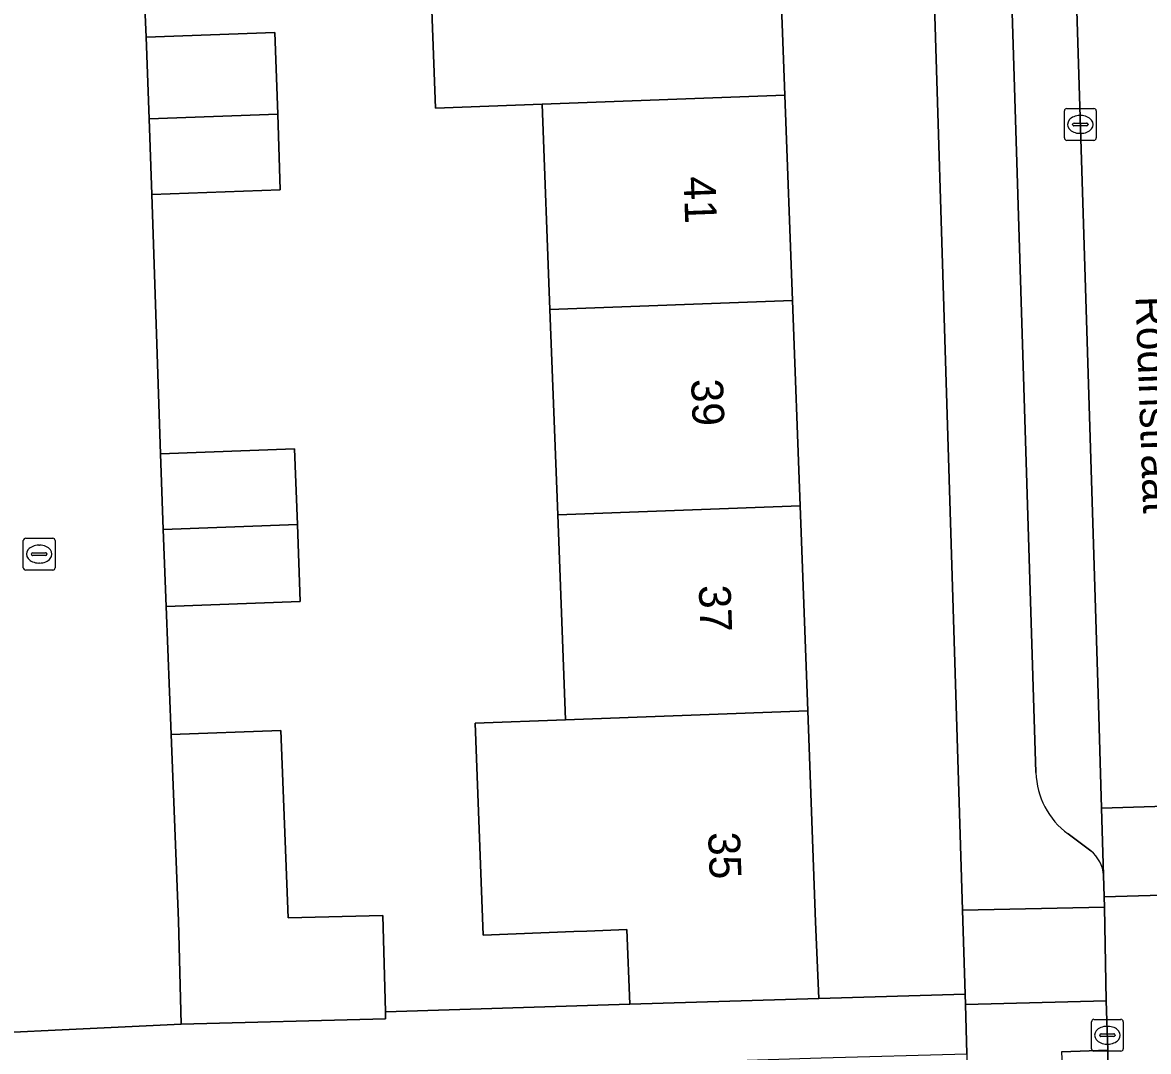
# Model space of a CAD drawing. Extents: x 160554 to 161248, y 385329 to 386506.
# Drawn here: x 160810.5 to 160845.9, y 386089.79 to 386122.13 of the extents above; entities that cross this region are included whole.
import ezdxf

# ---------------------------------------------------------------- set-up
doc = ezdxf.new("R2010")
doc.units = 0
for name, color, linetype in [('IMGEO_Erf', 7, 'Continuous'), ('IMGEO_Kolk', 7, 'Continuous'), ('IMGEO_Openbare_ruimte_label', 7, 'Continuous'), ('IMGEO_Pand', 7, 'Continuous'), ('IMGEO_Pand_nummerreeks', 7, 'Continuous'), ('IMGEO_Parkeervlak_open', 7, 'Continuous'), ('IMGEO_Rijbaan_lokaal_open', 7, 'Continuous'), ('IMGEO_Voetpad_open', 7, 'Continuous')]:
    doc.layers.add(name, color=color, linetype=linetype)

msp = doc.modelspace()

# ---------------------------------------------------------------- linework, layer by layer
at = {"layer": 'IMGEO_Erf'}
for points in [[(160834.231, 386126.294), (160834.471, 386119.845), (160834.711, 386113.396), (160834.951, 386106.944), (160835.191, 386100.494), (160835.437, 386093.868), (160835.537, 386091.451), (160840.135, 386091.59), (160840.051, 386094.232), (160838.619, 386140.638)], [(160814.029, 386129.668), (160814.393, 386121.674), (160818.435, 386121.815), (160818.524, 386119.253), (160818.607, 386116.87), (160814.566, 386116.729), (160814.836, 386108.577), (160819.053, 386108.737), (160819.143, 386106.358), (160819.235, 386103.934), (160815.018, 386103.774), (160815.176, 386099.751), (160818.624, 386099.879), (160818.854, 386093.984), (160821.833, 386094.06), (160821.911, 386091.039), (160829.6, 386091.271), (160829.503, 386093.624), (160828.248, 386093.573), (160827.838, 386093.556), (160824.984, 386093.44), (160824.737, 386100.106), (160827.57, 386100.211), (160827.327, 386106.661), (160827.084, 386113.112), (160826.84, 386119.562)], [(160826.84, 386119.562), (160823.485, 386119.437), (160823.242, 386125.887)]]:
    msp.add_lwpolyline(points, dxfattribs=at)
at = {"layer": 'IMGEO_Kolk'}
for p, q in [((160843.258, 386118.504), (160843.258, 386119.356)), ((160843.333, 386119.43), (160844.185, 386119.43)), ((160844.259, 386119.356), (160844.259, 386118.504)), ((160843.517, 386118.924), (160843.517, 386118.936)), ((160843.955, 386118.887), (160843.557, 386118.887)), ((160843.56, 386118.973), (160843.958, 386118.973)), ((160843.746, 386119.21), (160843.771, 386119.21)), ((160844.001, 386118.936), (160844.001, 386118.924)), ((160843.769, 386118.65), (160843.744, 386118.65)), ((160844.185, 386118.43), (160843.333, 386118.43)), ((160810.527, 386104.996), (160810.527, 386105.848)), ((160810.602, 386105.922), (160811.454, 386105.922)), ((160811.528, 386105.848), (160811.528, 386104.996)), ((160810.786, 386105.416), (160810.786, 386105.428)), ((160810.829, 386105.465), (160811.227, 386105.465)), ((160811.015, 386105.702), (160811.04, 386105.702)), ((160811.27, 386105.428), (160811.27, 386105.416)), ((160811.224, 386105.379), (160810.826, 386105.379)), ((160811.038, 386105.142), (160811.013, 386105.142)), ((160811.454, 386104.922), (160810.602, 386104.922)), ((160844.109, 386089.872), (160844.109, 386090.724)), ((160844.184, 386090.798), (160845.036, 386090.798)), ((160844.597, 386090.578), (160844.622, 386090.578)), ((160845.11, 386090.724), (160845.11, 386089.872)), ((160844.368, 386090.292), (160844.368, 386090.304)), ((160844.806, 386090.255), (160844.408, 386090.255)), ((160844.411, 386090.341), (160844.809, 386090.341)), ((160844.852, 386090.304), (160844.852, 386090.292)), ((160844.62, 386090.018), (160844.595, 386090.018)), ((160845.036, 386089.798), (160844.184, 386089.798))]:
    msp.add_line(p, q, dxfattribs=at)
for points in [[(160843.258, 386118.504), (160843.258, 386119.356)], [(160843.333, 386119.43), (160844.185, 386119.43)], [(160844.259, 386119.356), (160844.259, 386118.504)], [(160844.185, 386118.43), (160843.333, 386118.43)], [(160810.527, 386104.996), (160810.527, 386105.848)], [(160810.602, 386105.922), (160811.454, 386105.922)], [(160811.528, 386105.848), (160811.528, 386104.996)], [(160811.454, 386104.922), (160810.602, 386104.922)], [(160844.109, 386089.872), (160844.109, 386090.724)], [(160844.184, 386090.798), (160845.036, 386090.798)], [(160845.11, 386090.724), (160845.11, 386089.872)], [(160845.036, 386089.798), (160844.184, 386089.798)]]:
    msp.add_lwpolyline(points, dxfattribs=at)
for centre, radius, start, end in [((160843.335, 386119.354), 0.0765, 91.552, 178.448), ((160843.335, 386119.354), 0.0765, 91.552, 178.448), ((160844.183, 386119.354), 0.0765, 1.552, 88.448), ((160844.183, 386119.354), 0.0765, 1.552, 88.448), ((160843.557, 386118.933), 0.0403, 85.8775, 175.7526), ((160843.554, 386118.923), 0.0366, 178.938, 274.7102), ((160843.958, 386118.93), 0.043, 264.8664, 352.4533), ((160843.962, 386118.935), 0.0386, 1.7309, 96.639), ((160843.335, 386118.506), 0.0765, 181.552, 268.448), ((160843.335, 386118.506), 0.0765, 181.552, 268.448), ((160844.183, 386118.506), 0.0765, 271.552, 358.448), ((160844.183, 386118.506), 0.0765, 271.552, 358.448), ((160810.604, 386105.846), 0.0765, 91.552, 178.448), ((160810.604, 386105.846), 0.0765, 91.552, 178.448), ((160811.452, 386105.846), 0.0765, 1.552, 88.448), ((160811.452, 386105.846), 0.0765, 1.552, 88.448), ((160810.826, 386105.425), 0.0403, 85.8775, 175.7526), ((160811.231, 386105.427), 0.0386, 1.7309, 96.639), ((160810.823, 386105.415), 0.0366, 178.938, 274.7102), ((160811.227, 386105.422), 0.043, 264.8664, 352.4533), ((160810.604, 386104.998), 0.0765, 181.552, 268.448), ((160810.604, 386104.998), 0.0765, 181.552, 268.448), ((160811.452, 386104.998), 0.0765, 271.552, 358.448), ((160811.452, 386104.998), 0.0765, 271.552, 358.448), ((160844.186, 386090.722), 0.0765, 91.552, 178.448), ((160844.186, 386090.722), 0.0765, 91.552, 178.448), ((160845.034, 386090.722), 0.0765, 1.552, 88.448), ((160845.034, 386090.722), 0.0765, 1.552, 88.448), ((160844.408, 386090.301), 0.0403, 85.8775, 175.7526), ((160844.405, 386090.291), 0.0366, 178.938, 274.7102), ((160844.809, 386090.298), 0.043, 264.8664, 352.4533), ((160844.813, 386090.303), 0.0386, 1.7309, 96.639), ((160844.186, 386089.874), 0.0765, 181.552, 268.448), ((160844.186, 386089.874), 0.0765, 181.552, 268.448), ((160845.034, 386089.874), 0.0765, 271.552, 358.448), ((160845.034, 386089.874), 0.0765, 271.552, 358.448)]:
    msp.add_arc(centre, radius, start, end, dxfattribs=at)
for centre, major_axis, ratio, start_param, end_param in [((160843.745, 386118.93), (-0.387, 0.002), 0.722429, 4.712389, 7.853982), ((160843.77, 386118.93), (-0.39, 0.002), 0.717154, 1.570796, 4.712389), ((160811.014, 386105.422), (-0.387, 0.002), 0.722429, 4.712389, 7.853982), ((160811.039, 386105.422), (-0.39, 0.002), 0.717154, 1.570796, 4.712389), ((160844.596, 386090.298), (-0.387, 0.002), 0.722429, 4.712389, 7.853982), ((160844.621, 386090.298), (-0.39, 0.002), 0.717154, 1.570796, 4.712389)]:
    msp.add_ellipse(centre, major_axis=major_axis, ratio=ratio, start_param=start_param, end_param=end_param, dxfattribs=at)
at = {"layer": 'IMGEO_Pand'}
for points in [[(160834.471, 386119.845), (160834.231, 386126.294), (160824.426, 386125.931), (160823.242, 386125.887), (160823.485, 386119.437), (160826.84, 386119.562)], [(160814.393, 386121.674), (160814.483, 386119.103), (160818.524, 386119.253), (160818.435, 386121.815)], [(160826.84, 386119.562), (160827.084, 386113.112), (160834.711, 386113.396), (160834.471, 386119.845)], [(160818.524, 386119.253), (160814.483, 386119.103), (160814.566, 386116.729), (160818.607, 386116.87)], [(160827.084, 386113.112), (160827.327, 386106.661), (160834.951, 386106.944), (160834.711, 386113.396)], [(160814.836, 386108.577), (160814.926, 386106.201), (160819.143, 386106.358), (160819.053, 386108.737)], [(160835.191, 386100.494), (160834.951, 386106.944), (160827.327, 386106.661), (160827.57, 386100.211)], [(160819.143, 386106.358), (160814.926, 386106.201), (160815.018, 386103.774), (160819.235, 386103.934)], [(160835.191, 386100.494), (160827.57, 386100.211), (160824.737, 386100.106), (160824.984, 386093.44), (160827.838, 386093.556), (160828.248, 386093.573), (160829.503, 386093.624), (160829.6, 386091.271), (160835.537, 386091.451), (160835.437, 386093.868)], [(160818.624, 386099.879), (160815.176, 386099.751), (160815.405, 386093.894), (160815.488, 386090.651), (160821.917, 386090.817), (160821.911, 386091.039), (160821.833, 386094.06), (160818.854, 386093.984)]]:
    msp.add_lwpolyline(points, close=True, dxfattribs=at)
at = {"layer": 'IMGEO_Parkeervlak_open'}
for points in [[(160841.08, 386136.733), (160841.605, 386122.788), (160842.362, 386098.555)], [(160844.491, 386095.326), (160844.426, 386097.434), (160844.331, 386100.693), (160843.637, 386122.858)], [(160843.373, 386096.625), (160844.087, 386096.095)]]:
    msp.add_lwpolyline(points, dxfattribs=at)
for centre, radius, start, end in [((160844.859, 386098.633), 2.498, 181.7937, 233.5005), ((160843.393, 386095.24), 1.102, 4.4949, 50.9362)]:
    msp.add_arc(centre, radius, start, end, dxfattribs=at)
at = {"layer": 'IMGEO_Rijbaan_lokaal_open'}
for points in [[(160806.25, 386090.21), (160815.488, 386090.651), (160815.405, 386093.894), (160815.176, 386099.751), (160815.018, 386103.774), (160814.926, 386106.201), (160814.836, 386108.577), (160814.566, 386116.729), (160814.483, 386119.103), (160814.393, 386121.674), (160814.029, 386129.668), (160813.944, 386132.035), (160813.711, 386138.554), (160813.563, 386142.706), (160809.404, 386142.522)], [(160849.603, 386093.8), (160849.562, 386094.801), (160844.511, 386094.645), (160844.521, 386094.325), (160844.573, 386091.378), (160844.626, 386089.828), (160844.642, 386088.389), (160845.324, 386067.412), (160845.348, 386066.614), (160845.373, 386066.403), (160845.685, 386059.069), (160846.914, 386053.627), (160852.257, 386056.355)]]:
    msp.add_lwpolyline(points, dxfattribs=at)
for points in [[(160847.778, 386141.383), (160847.727, 386142.88), (160842.745, 386142.706), (160842.823, 386140.624), (160842.882, 386139.328), (160843.637, 386122.858), (160844.331, 386100.693), (160844.426, 386097.434), (160849.447, 386097.589), (160849.35, 386099.937), (160848.721, 386114.928), (160848.595, 386117.919), (160848.544, 386119.133), (160848.534, 386119.412), (160848.42, 386122.44)], [(160844.491, 386095.326), (160844.511, 386094.645), (160849.562, 386094.801), (160849.447, 386097.589), (160844.426, 386097.434)]]:
    msp.add_lwpolyline(points, close=True, dxfattribs=at)
at = {"layer": 'IMGEO_Voetpad_open'}
for points in [[(160842.882, 386139.328), (160842.823, 386140.624), (160838.619, 386140.638), (160840.051, 386094.232), (160844.521, 386094.325), (160844.511, 386094.645), (160844.491, 386095.326)], [(160842.362, 386098.555), (160841.605, 386122.788), (160841.08, 386136.733)], [(160844.087, 386096.095), (160843.373, 386096.625)], [(160843.168, 386089.778), (160844.626, 386089.828), (160844.573, 386091.378), (160840.146, 386091.26), (160840.189, 386089.715), (160840.805, 386067.393)], [(160844.642, 386088.389), (160844.626, 386089.828), (160843.168, 386089.778), (160843.337, 386086.104), (160844.127, 386086.93)]]:
    msp.add_lwpolyline(points, dxfattribs=at)
for points in [[(160844.573, 386091.378), (160844.521, 386094.325), (160840.051, 386094.232), (160840.135, 386091.59), (160840.146, 386091.26)], [(160840.146, 386091.26), (160840.135, 386091.59), (160835.537, 386091.451), (160829.6, 386091.271), (160821.911, 386091.039), (160821.917, 386090.817), (160815.488, 386090.651), (160806.25, 386090.21), (160801.965, 386090.044), (160795.908, 386089.503), (160796.014, 386088.474), (160800.51, 386088.639), (160808.663, 386088.85), (160811.777, 386088.93), (160818.078, 386089.083), (160821.007, 386089.154), (160824.359, 386089.236), (160827.951, 386089.349), (160835.607, 386089.588), (160840.189, 386089.715)]]:
    msp.add_lwpolyline(points, close=True, dxfattribs=at)
for centre, radius, start, end in [((160844.859, 386098.633), 2.498, 181.7937, 233.5005), ((160843.393, 386095.24), 1.102, 4.4949, 50.9362)]:
    msp.add_arc(centre, radius, start, end, dxfattribs=at)

# ---------------------------------------------------------------- texts
at = {"layer": 'IMGEO_Openbare_ruimte_label'}
msp.add_text('Rodinstraat', height=1, rotation=272.0638, dxfattribs=at).set_placement((160845.494, 386113.522))
at = {"layer": 'IMGEO_Pand_nummerreeks'}
for s, rotation, p in [('41', 272.1297, (160831.283, 386117.283)), ('39', 272.1297, (160831.52, 386110.917)), ('37', 272.1297, (160831.761, 386104.438)), ('35', 272.1942, (160832.055, 386096.673))]:
    msp.add_text(s, height=1, rotation=rotation, dxfattribs=at).set_placement(p)

doc.saveas('drawing.dxf')
